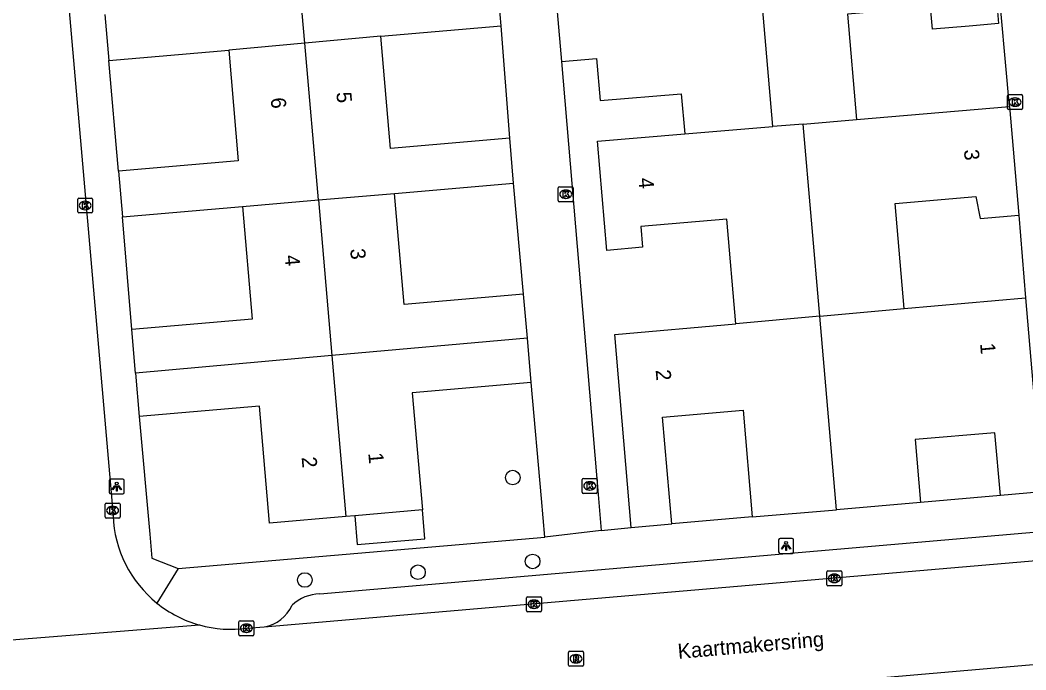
# Model space of a CAD drawing. Extents: x 162990 to 165007, y 383433 to 384336.
# Drawn here: x 164115.8 to 164183.1, y 383839.9 to 383883.4 of the extents above; entities that cross this region are included whole.
import ezdxf

# ---------------------------------------------------------------- set-up
doc = ezdxf.new("R2010")
doc.units = 0
for name, color, linetype in [('IMGEO_Boom', 7, 'Continuous'), ('IMGEO_Kolk', 7, 'Continuous'), ('IMGEO_Lichtpunt', 7, 'Continuous'), ('IMGEO_Openbare_ruimte_label', 7, 'Continuous'), ('IMGEO_Pand', 7, 'Continuous'), ('IMGEO_Pand_nummerreeks', 7, 'Continuous'), ('IMGEO_Rijbaan_lokaal_open', 7, 'Continuous'), ('IMGEO_Rioolput', 7, 'Continuous'), ('IMGEO_Voetpad_open', 7, 'Continuous')]:
    doc.layers.add(name, color=color, linetype=linetype)

msp = doc.modelspace()

# ---------------------------------------------------------------- linework, layer by layer
at = {"layer": 'IMGEO_Boom'}
for centre in [(164148.734, 383852.78), (164150.064, 383847.167), (164142.396, 383846.445), (164134.828, 383845.927)]:
    msp.add_circle(centre, 0.489, dxfattribs=at)
at = {"layer": 'IMGEO_Kolk'}
for p, q in [((164181.829, 383877.466), (164181.829, 383878.318)), ((164181.904, 383878.392), (164182.756, 383878.392)), ((164182.83, 383878.318), (164182.83, 383877.466)), ((164182.34, 383877.612), (164182.315, 383877.612)), ((164182.317, 383878.172), (164182.342, 383878.172)), ((164182.756, 383877.392), (164181.904, 383877.392)), ((164151.856, 383872.227), (164152.708, 383872.227)), ((164151.781, 383871.301), (164151.781, 383872.153)), ((164152.269, 383872.007), (164152.294, 383872.007)), ((164152.782, 383872.153), (164152.782, 383871.301)), ((164119.635, 383870.547), (164119.635, 383871.399)), ((164119.71, 383871.473), (164120.562, 383871.473)), ((164120.123, 383871.253), (164120.148, 383871.253)), ((164120.636, 383871.399), (164120.636, 383870.547)), ((164152.708, 383871.227), (164151.856, 383871.227)), ((164152.292, 383871.447), (164152.267, 383871.447)), ((164120.562, 383870.473), (164119.71, 383870.473)), ((164120.146, 383870.693), (164120.121, 383870.693)), ((164153.458, 383852.717), (164154.31, 383852.717)), ((164153.383, 383851.791), (164153.383, 383852.643)), ((164153.871, 383852.497), (164153.896, 383852.497)), ((164154.384, 383852.643), (164154.384, 383851.791)), ((164154.31, 383851.717), (164153.458, 383851.717)), ((164153.894, 383851.937), (164153.869, 383851.937)), ((164121.469, 383850.145), (164121.469, 383850.997)), ((164121.544, 383851.071), (164122.396, 383851.071)), ((164121.957, 383850.851), (164121.982, 383850.851)), ((164122.47, 383850.997), (164122.47, 383850.145)), ((164122.396, 383850.071), (164121.544, 383850.071)), ((164121.98, 383850.291), (164121.955, 383850.291)), ((164169.744, 383845.612), (164169.744, 383846.464)), ((164169.819, 383846.538), (164170.671, 383846.538)), ((164170.232, 383846.318), (164170.257, 383846.318)), ((164170.745, 383846.464), (164170.745, 383845.612)), ((164170.671, 383845.538), (164169.819, 383845.538)), ((164170.255, 383845.758), (164170.23, 383845.758)), ((164149.656, 383843.881), (164149.656, 383844.733)), ((164149.731, 383844.807), (164150.583, 383844.807)), ((164150.144, 383844.587), (164150.169, 383844.587)), ((164150.657, 383844.733), (164150.657, 383843.881)), ((164150.167, 383844.027), (164150.142, 383844.027)), ((164150.583, 383843.807), (164149.731, 383843.807)), ((164130.421, 383842.274), (164130.421, 383843.126)), ((164130.496, 383843.2), (164131.348, 383843.2)), ((164130.909, 383842.98), (164130.934, 383842.98)), ((164131.422, 383843.126), (164131.422, 383842.274)), ((164131.348, 383842.2), (164130.496, 383842.2)), ((164130.932, 383842.42), (164130.907, 383842.42))]:
    msp.add_line(p, q, dxfattribs=at)
for points in [[(164181.829, 383877.466), (164181.829, 383878.318)], [(164181.904, 383878.392), (164182.756, 383878.392)], [(164182.83, 383878.318), (164182.83, 383877.466)], [(164182.15, 383878.092), (164182.273, 383878.092), (164182.273, 383877.941), (164182.403, 383878.092), (164182.567, 383878.092), (164182.421, 383877.941), (164182.574, 383877.692), (164182.422, 383877.692), (164182.337, 383877.856), (164182.273, 383877.789), (164182.273, 383877.692), (164182.15, 383877.692), (164182.15, 383878.092)], [(164182.756, 383877.392), (164181.904, 383877.392)], [(164151.856, 383872.227), (164152.708, 383872.227)], [(164151.781, 383871.301), (164151.781, 383872.153)], [(164152.102, 383871.927), (164152.225, 383871.927), (164152.225, 383871.776), (164152.355, 383871.927), (164152.519, 383871.927), (164152.373, 383871.776), (164152.526, 383871.527), (164152.374, 383871.527), (164152.289, 383871.691), (164152.225, 383871.624), (164152.225, 383871.527), (164152.102, 383871.527), (164152.102, 383871.927)], [(164152.782, 383872.153), (164152.782, 383871.301)], [(164119.635, 383870.547), (164119.635, 383871.399)], [(164119.71, 383871.473), (164120.562, 383871.473)], [(164119.956, 383871.173), (164120.079, 383871.173), (164120.079, 383871.022), (164120.209, 383871.173), (164120.373, 383871.173), (164120.227, 383871.022), (164120.38, 383870.773), (164120.228, 383870.773), (164120.143, 383870.937), (164120.079, 383870.87), (164120.079, 383870.773), (164119.956, 383870.773), (164119.956, 383871.173)], [(164120.636, 383871.399), (164120.636, 383870.547)], [(164152.708, 383871.227), (164151.856, 383871.227)], [(164120.562, 383870.473), (164119.71, 383870.473)], [(164153.458, 383852.717), (164154.31, 383852.717)], [(164153.383, 383851.791), (164153.383, 383852.643)], [(164153.704, 383852.417), (164153.827, 383852.417), (164153.827, 383852.266), (164153.957, 383852.417), (164154.121, 383852.417), (164153.975, 383852.266), (164154.128, 383852.017), (164153.976, 383852.017), (164153.891, 383852.181), (164153.827, 383852.114), (164153.827, 383852.017), (164153.704, 383852.017), (164153.704, 383852.417)], [(164154.384, 383852.643), (164154.384, 383851.791)], [(164154.31, 383851.717), (164153.458, 383851.717)], [(164121.469, 383850.145), (164121.469, 383850.997)], [(164121.544, 383851.071), (164122.396, 383851.071)], [(164121.79, 383850.771), (164121.913, 383850.771), (164121.913, 383850.62), (164122.043, 383850.771), (164122.207, 383850.771), (164122.061, 383850.62), (164122.214, 383850.371), (164122.062, 383850.371), (164121.977, 383850.535), (164121.913, 383850.468), (164121.913, 383850.371), (164121.79, 383850.371), (164121.79, 383850.771)], [(164122.47, 383850.997), (164122.47, 383850.145)], [(164122.396, 383850.071), (164121.544, 383850.071)], [(164169.744, 383845.612), (164169.744, 383846.464)], [(164169.819, 383846.538), (164170.671, 383846.538)], [(164170.065, 383846.238), (164170.188, 383846.238), (164170.188, 383846.087), (164170.318, 383846.238), (164170.482, 383846.238), (164170.336, 383846.087), (164170.489, 383845.838), (164170.337, 383845.838), (164170.252, 383846.002), (164170.188, 383845.935), (164170.188, 383845.838), (164170.065, 383845.838), (164170.065, 383846.238)], [(164170.745, 383846.464), (164170.745, 383845.612)], [(164170.671, 383845.538), (164169.819, 383845.538)], [(164149.656, 383843.881), (164149.656, 383844.733)], [(164149.731, 383844.807), (164150.583, 383844.807)], [(164150.657, 383844.733), (164150.657, 383843.881)], [(164149.977, 383844.507), (164150.1, 383844.507), (164150.1, 383844.356), (164150.23, 383844.507), (164150.394, 383844.507), (164150.248, 383844.356), (164150.401, 383844.107), (164150.249, 383844.107), (164150.164, 383844.271), (164150.1, 383844.204), (164150.1, 383844.107), (164149.977, 383844.107), (164149.977, 383844.507)], [(164150.583, 383843.807), (164149.731, 383843.807)], [(164130.421, 383842.274), (164130.421, 383843.126)], [(164130.496, 383843.2), (164131.348, 383843.2)], [(164130.742, 383842.9), (164130.865, 383842.9), (164130.865, 383842.749), (164130.995, 383842.9), (164131.159, 383842.9), (164131.013, 383842.749), (164131.166, 383842.5), (164131.014, 383842.5), (164130.929, 383842.664), (164130.865, 383842.597), (164130.865, 383842.5), (164130.742, 383842.5), (164130.742, 383842.9)], [(164131.422, 383843.126), (164131.422, 383842.274)], [(164131.348, 383842.2), (164130.496, 383842.2)]]:
    msp.add_lwpolyline(points, dxfattribs=at)
for centre, start, end in [((164181.906, 383878.316), 91.55205, 178.44795), ((164181.906, 383878.316), 91.55205, 178.44795), ((164182.754, 383878.316), 1.55205, 88.44795), ((164182.754, 383878.316), 1.55205, 88.44795), ((164181.906, 383877.468), 181.55205, 268.44795), ((164181.906, 383877.468), 181.55205, 268.44795), ((164182.754, 383877.468), 271.55205, 358.44795), ((164182.754, 383877.468), 271.55205, 358.44795), ((164151.858, 383872.151), 91.55205, 178.44795), ((164151.858, 383872.151), 91.55205, 178.44795), ((164152.706, 383872.151), 1.55205, 88.44795), ((164152.706, 383872.151), 1.55205, 88.44795), ((164119.712, 383871.397), 91.55205, 178.44795), ((164119.712, 383871.397), 91.55205, 178.44795), ((164120.56, 383871.397), 1.55205, 88.44795), ((164120.56, 383871.397), 1.55205, 88.44795), ((164151.858, 383871.303), 181.55205, 268.44795), ((164151.858, 383871.303), 181.55205, 268.44795), ((164152.706, 383871.303), 271.55205, 358.44795), ((164152.706, 383871.303), 271.55205, 358.44795), ((164119.712, 383870.549), 181.55205, 268.44795), ((164119.712, 383870.549), 181.55205, 268.44795), ((164120.56, 383870.549), 271.55205, 358.44795), ((164120.56, 383870.549), 271.55205, 358.44795), ((164153.46, 383852.641), 91.55205, 178.44795), ((164153.46, 383852.641), 91.55205, 178.44795), ((164154.308, 383852.641), 1.55205, 88.44795), ((164154.308, 383852.641), 1.55205, 88.44795), ((164153.46, 383851.793), 181.55205, 268.44795), ((164153.46, 383851.793), 181.55205, 268.44795), ((164154.308, 383851.793), 271.55205, 358.44795), ((164154.308, 383851.793), 271.55205, 358.44795), ((164121.546, 383850.995), 91.55205, 178.44795), ((164121.546, 383850.995), 91.55205, 178.44795), ((164122.394, 383850.995), 1.55205, 88.44795), ((164122.394, 383850.995), 1.55205, 88.44795), ((164121.546, 383850.147), 181.55205, 268.44795), ((164121.546, 383850.147), 181.55205, 268.44795), ((164122.394, 383850.147), 271.55205, 358.44795), ((164122.394, 383850.147), 271.55205, 358.44795), ((164169.821, 383846.462), 91.55205, 178.44795), ((164169.821, 383846.462), 91.55205, 178.44795), ((164170.669, 383846.462), 1.55205, 88.44795), ((164170.669, 383846.462), 1.55205, 88.44795), ((164169.821, 383845.614), 181.55205, 268.44795), ((164169.821, 383845.614), 181.55205, 268.44795), ((164170.669, 383845.614), 271.55205, 358.44795), ((164170.669, 383845.614), 271.55205, 358.44795), ((164149.733, 383844.731), 91.55205, 178.44795), ((164149.733, 383844.731), 91.55205, 178.44795), ((164150.581, 383844.731), 1.55205, 88.44795), ((164150.581, 383844.731), 1.55205, 88.44795), ((164149.733, 383843.883), 181.55205, 268.44795), ((164149.733, 383843.883), 181.55205, 268.44795), ((164150.581, 383843.883), 271.55205, 358.44795), ((164150.581, 383843.883), 271.55205, 358.44795), ((164130.498, 383843.124), 91.55205, 178.44795), ((164130.498, 383843.124), 91.55205, 178.44795), ((164131.346, 383843.124), 1.55205, 88.44795), ((164131.346, 383843.124), 1.55205, 88.44795), ((164130.498, 383842.276), 181.55205, 268.44795), ((164130.498, 383842.276), 181.55205, 268.44795), ((164131.346, 383842.276), 271.55205, 358.44795), ((164131.346, 383842.276), 271.55205, 358.44795)]:
    msp.add_arc(centre, 0.0765, start, end, dxfattribs=at)
for centre, major_axis, ratio, start_param, end_param in [((164182.316, 383877.892), (-0.387, 0.002), 0.722429, 4.712389, 7.853982), ((164182.341, 383877.892), (-0.39, 0.002), 0.717154, 1.570796, 4.712389), ((164152.268, 383871.727), (-0.387, 0.002), 0.722429, 4.712389, 7.853982), ((164152.293, 383871.727), (-0.39, 0.002), 0.717154, 1.570796, 4.712389), ((164120.122, 383870.973), (-0.387, 0.002), 0.722429, 4.712389, 7.853982), ((164120.147, 383870.973), (-0.39, 0.002), 0.717154, 1.570796, 4.712389), ((164153.87, 383852.217), (-0.387, 0.002), 0.722429, 4.712389, 7.853982), ((164153.895, 383852.217), (-0.39, 0.002), 0.717154, 1.570796, 4.712389), ((164121.956, 383850.571), (-0.387, 0.002), 0.722429, 4.712389, 7.853982), ((164121.981, 383850.571), (-0.39, 0.002), 0.717154, 1.570796, 4.712389), ((164170.231, 383846.038), (-0.387, 0.002), 0.722429, 4.712389, 7.853982), ((164170.256, 383846.038), (-0.39, 0.002), 0.717154, 1.570796, 4.712389), ((164150.143, 383844.307), (-0.387, 0.002), 0.722429, 4.712389, 7.853982), ((164150.168, 383844.307), (-0.39, 0.002), 0.717154, 1.570796, 4.712389), ((164130.908, 383842.7), (-0.387, 0.002), 0.722429, 4.712389, 7.853982), ((164130.933, 383842.7), (-0.39, 0.002), 0.717154, 1.570796, 4.712389)]:
    msp.add_ellipse(centre, major_axis=major_axis, ratio=ratio, start_param=start_param, end_param=end_param, dxfattribs=at)
at = {"layer": 'IMGEO_Lichtpunt'}
for p, q in [((164122.653, 383852.675), (164121.845, 383852.675)), ((164122.653, 383852.675), (164121.845, 383852.675)), ((164121.751, 383852.58), (164121.751, 383851.773)), ((164121.751, 383852.58), (164121.751, 383851.773)), ((164122.747, 383851.773), (164122.747, 383852.58)), ((164122.747, 383851.773), (164122.747, 383852.58)), ((164121.845, 383851.679), (164122.653, 383851.679)), ((164121.845, 383851.679), (164122.653, 383851.679)), ((164167.419, 383848.704), (164166.611, 383848.704)), ((164167.419, 383848.704), (164166.611, 383848.704)), ((164166.517, 383848.609), (164166.517, 383847.802)), ((164166.517, 383848.609), (164166.517, 383847.802)), ((164167.513, 383847.802), (164167.513, 383848.609)), ((164167.513, 383847.802), (164167.513, 383848.609)), ((164166.611, 383847.708), (164167.419, 383847.708)), ((164166.611, 383847.708), (164167.419, 383847.708))]:
    msp.add_line(p, q, dxfattribs=at)
for points in [[(164122.125, 383852.244), (164122.164, 383852.216), (164121.976, 383851.954), (164121.938, 383851.981), (164122.125, 383852.244)], [(164122.227, 383852.196), (164122.274, 383852.196), (164122.274, 383851.874), (164122.227, 383851.874), (164122.227, 383852.196)], [(164122.337, 383852.216), (164122.375, 383852.243), (164122.562, 383851.981), (164122.523, 383851.953), (164122.337, 383852.216)], [(164166.891, 383848.273), (164166.93, 383848.245), (164166.742, 383847.983), (164166.704, 383848.01), (164166.891, 383848.273)], [(164166.993, 383848.225), (164167.04, 383848.225), (164167.04, 383847.903), (164166.993, 383847.903), (164166.993, 383848.225)], [(164167.103, 383848.245), (164167.141, 383848.272), (164167.328, 383848.01), (164167.289, 383847.982), (164167.103, 383848.245)]]:
    msp.add_lwpolyline(points, dxfattribs=at)
for centre in [(164122.25, 383852.378), (164167.016, 383848.407)]:
    msp.add_circle(centre, 0.0994, dxfattribs=at)
for centre, start, end in [((164121.845, 383852.58), 90, 180), ((164121.845, 383852.58), 90, 180), ((164122.653, 383852.58), 0, 90), ((164122.653, 383852.58), 0, 90), ((164121.845, 383851.773), 180, 270), ((164121.845, 383851.773), 180, 270), ((164122.653, 383851.773), 270, 0), ((164122.653, 383851.773), 270, 360), ((164166.611, 383848.609), 90, 180), ((164166.611, 383848.609), 90, 180), ((164167.419, 383848.609), 0, 90), ((164167.419, 383848.609), 0, 90), ((164166.611, 383847.802), 180, 270), ((164166.611, 383847.802), 180, 270), ((164167.419, 383847.802), 270, 0), ((164167.419, 383847.802), 270, 360)]:
    msp.add_arc(centre, 0.0946, start, end, dxfattribs=at)
at = {"layer": 'IMGEO_Pand'}
for points in [[(164134.82, 383881.83), (164133.901, 383892.386)], [(164170.678, 383889.445), (164178.66, 383890.128), (164178.972, 383886.479), (164180.935, 383886.647), (164181.235, 383883.14), (164179.272, 383882.972), (164176.812, 383882.762), (164176.685, 383884.243), (164171.126, 383883.768), (164171.73, 383876.716)], [(164166.132, 383876.253), (164165.045, 383888.962)], [(164151.374, 383887.792), (164151.989, 383880.599)], [(164147.957, 383882.992), (164147.693, 383886.054)], [(164121.454, 383883.752), (164121.719, 383880.671)], [(164139.902, 383882.297), (164147.957, 383882.992)], [(164139.902, 383882.297), (164134.82, 383881.83)], [(164148.537, 383875.473), (164140.55, 383874.784), (164139.902, 383882.297)], [(164134.82, 383881.83), (164129.738, 383881.363)], [(164135.732, 383871.349), (164134.82, 383881.83)], [(164121.719, 383880.671), (164129.738, 383881.363)], [(164129.738, 383881.363), (164130.376, 383873.968), (164122.37, 383873.277)], [(164151.989, 383880.599), (164154.334, 383880.799), (164154.575, 383877.985), (164160.005, 383878.451), (164160.235, 383875.766)], [(164171.73, 383876.716), (164181.954, 383877.591)], [(164181.954, 383877.591), (164182.576, 383870.326)], [(164160.235, 383875.766), (164166.132, 383876.253)], [(164168.156, 383876.421), (164166.132, 383876.253)], [(164168.156, 383876.421), (164171.73, 383876.716)], [(164169.266, 383863.57), (164168.156, 383876.421)], [(164163.652, 383863.048), (164163.053, 383870.05), (164157.3, 383869.558), (164157.418, 383868.178), (164155.024, 383867.973), (164154.4, 383875.267), (164160.235, 383875.766)], [(164148.795, 383872.473), (164148.537, 383875.473)], [(164122.37, 383873.277), (164122.633, 383870.223)], [(164140.832, 383871.786), (164148.795, 383872.473)], [(164135.732, 383871.349), (164140.832, 383871.786)], [(164149.458, 383865.044), (164141.473, 383864.355), (164140.832, 383871.786)], [(164174.923, 383864.095), (164174.323, 383871.11), (164179.703, 383871.57), (164179.993, 383870.105), (164182.576, 383870.326)], [(164122.633, 383870.223), (164130.659, 383870.915)], [(164130.659, 383870.915), (164131.31, 383863.367), (164123.25, 383862.671)], [(164130.659, 383870.915), (164135.732, 383871.349)], [(164135.732, 383871.349), (164136.639, 383860.93)], [(164149.713, 383862.09), (164149.458, 383865.044)], [(164174.923, 383864.095), (164183.023, 383864.788)], [(164183.023, 383864.788), (164183.936, 383854.118), (164184.133, 383851.812), (164181.349, 383851.573)], [(164169.266, 383863.57), (164174.923, 383864.095)], [(164169.266, 383863.57), (164163.652, 383863.048)], [(164170.385, 383850.622), (164169.266, 383863.57)], [(164156.662, 383849.44), (164155.557, 383862.355), (164163.652, 383863.048)], [(164123.5, 383859.765), (164123.25, 383862.671)], [(164149.713, 383862.09), (164136.639, 383860.93)], [(164149.968, 383859.134), (164149.713, 383862.09)], [(164136.639, 383860.93), (164123.5, 383859.765)], [(164136.639, 383860.93), (164137.575, 383850.169)], [(164123.5, 383859.765), (164123.751, 383856.859)], [(164149.968, 383859.134), (164142.015, 383858.448), (164142.691, 383850.611)], [(164137.575, 383850.169), (164132.461, 383849.728), (164131.786, 383857.552), (164123.751, 383856.859)], [(164159.367, 383849.672), (164158.755, 383856.822), (164164.147, 383857.283), (164164.758, 383850.14)], [(164181.349, 383851.573), (164180.989, 383855.775), (164175.652, 383855.319), (164176.012, 383851.103)], [(164176.012, 383851.103), (164170.385, 383850.622)], [(164138.172, 383850.221), (164137.575, 383850.169)], [(164138.172, 383850.221), (164138.339, 383848.293), (164142.858, 383848.684), (164142.691, 383850.611)], [(164142.691, 383850.611), (164138.172, 383850.221)], [(164164.758, 383850.14), (164170.385, 383850.622)], [(164156.662, 383849.44), (164159.367, 383849.672)]]:
    msp.add_lwpolyline(points, dxfattribs=at)
at = {"layer": 'IMGEO_Rijbaan_lokaal_open'}
for points in [[(164116.584, 383912.426), (164122.002, 383850.22)], [(164132.109, 383842.801), (164184.534, 383847.301), (164200.186, 383848.644)], [(164110.738, 383841.556), (164127.779, 383842.916)], [(164130.978, 383842.704), (164132.109, 383842.801)], [(164200.814, 383841.74), (164168.088, 383838.921)]]:
    msp.add_lwpolyline(points, dxfattribs=at)
for centre, radius, start, end in [((164129.894, 383850.525), 7.898, 182.21563, 231.04789), ((164129.907, 383850.553), 7.928, 231.10003, 254.42687), ((164129.89, 383850.529), 7.9, 254.50184, 277.91518)]:
    msp.add_arc(centre, radius, start, end, dxfattribs=at)
at = {"layer": 'IMGEO_Rioolput'}
for p, q in [((164152.467, 383840.233), (164152.467, 383841.085)), ((164152.542, 383841.159), (164153.394, 383841.159)), ((164152.955, 383840.939), (164152.98, 383840.939)), ((164153.468, 383841.085), (164153.468, 383840.233)), ((164153.394, 383840.159), (164152.542, 383840.159)), ((164152.978, 383840.379), (164152.953, 383840.379))]:
    msp.add_line(p, q, dxfattribs=at)
for points in [[(164152.467, 383840.233), (164152.467, 383841.085)], [(164152.542, 383841.159), (164153.394, 383841.159)], [(164153.056, 383840.857), (164152.804, 383840.859), (164152.804, 383840.459)], [(164152.804, 383840.459), (164152.928, 383840.459), (164152.928, 383840.621), (164152.939, 383840.621)], [(164152.982, 383840.778), (164152.928, 383840.778), (164152.928, 383840.697)], [(164152.928, 383840.697), (164152.98, 383840.697)], [(164152.986, 383840.592), (164153.057, 383840.459), (164153.197, 383840.459), (164153.132, 383840.585)], [(164153.468, 383841.085), (164153.468, 383840.233)], [(164153.394, 383840.159), (164152.542, 383840.159)]]:
    msp.add_lwpolyline(points, dxfattribs=at)
for centre, radius, start, end in [((164152.544, 383841.083), 0.0765, 91.55205, 178.44795), ((164152.544, 383841.083), 0.0765, 91.55205, 178.44795), ((164152.938, 383840.568), 0.0533, 26.02933, 88.69889), ((164152.964, 383840.886), 0.19, 274.7715, 282.96867), ((164152.988, 383840.682), 0.0964, 77.00612, 93.18647), ((164153.002, 383840.739), 0.0378, 276.66336, 79.67722), ((164153.055, 383840.747), 0.109, 350.36119, 89.41601), ((164153.053, 383840.747), 0.112, 277.58423, 350.98172), ((164153.037, 383840.532), 0.108, 29.51342, 73.79051), ((164153.392, 383841.083), 0.0765, 1.55205, 88.44795), ((164153.392, 383841.083), 0.0765, 1.55205, 88.44795), ((164152.544, 383840.235), 0.0765, 181.55205, 268.44795), ((164152.544, 383840.235), 0.0765, 181.55205, 268.44795), ((164153.392, 383840.235), 0.0765, 271.55205, 358.44795), ((164153.392, 383840.235), 0.0765, 271.55205, 358.44795)]:
    msp.add_arc(centre, radius, start, end, dxfattribs=at)
for centre, major_axis, ratio, start_param, end_param in [((164152.954, 383840.659), (-0.387, 0.002), 0.722429, 4.712389, 7.853982), ((164152.979, 383840.659), (-0.39, 0.002), 0.717154, 1.570796, 4.712389)]:
    msp.add_ellipse(centre, major_axis=major_axis, ratio=ratio, start_param=start_param, end_param=end_param, dxfattribs=at)
at = {"layer": 'IMGEO_Voetpad_open'}
for points in [[(164181.954, 383877.591), (164180.315, 383895.895), (164179.056, 383911.836)], [(164148.537, 383875.473), (164147.957, 383882.992)], [(164122.37, 383873.277), (164121.719, 383880.671)], [(164151.989, 383880.599), (164154.454, 383851.639), (164154.659, 383849.231)], [(164149.458, 383865.044), (164148.795, 383872.473)], [(164123.25, 383862.671), (164122.633, 383870.223)], [(164182.576, 383870.326), (164183.023, 383864.788)], [(164150.877, 383848.789), (164150.649, 383851.383), (164149.968, 383859.134)], [(164123.751, 383856.859), (164124.453, 383848.999), (164124.596, 383847.392), (164126.359, 383846.7)], [(164135.825, 383845.001), (164243.692, 383854.328)], [(164181.349, 383851.573), (164176.012, 383851.103)], [(164164.758, 383850.14), (164159.367, 383849.672)], [(164154.659, 383849.231), (164156.662, 383849.44)], [(164126.359, 383846.7), (164137.594, 383847.655), (164150.877, 383848.789)], [(164154.659, 383849.231), (164150.877, 383848.789)], [(164126.359, 383846.7), (164124.929, 383844.383)]]:
    msp.add_lwpolyline(points, dxfattribs=at)
for centre, radius, start, end in [((164135.893, 383842.207), 2.794, 91.39023, 133.42291), ((164131.709, 383845.246), 2.478, 279.28639, 335.96367)]:
    msp.add_arc(centre, radius, start, end, dxfattribs=at)

# ---------------------------------------------------------------- texts
at = {"layer": 'IMGEO_Openbare_ruimte_label'}
msp.add_text('Kaartmakersring', height=1, rotation=4.93499, dxfattribs=at).set_placement((164159.812, 383840.651))
at = {"layer": 'IMGEO_Pand_nummerreeks'}
for s, rotation, p in [('5', 274.92959, (164136.935, 383878.533)), ('6', 274.93096, (164132.544, 383878.157)), ('3', 274.8935, (164178.91, 383874.693)), ('4', 274.88974, (164157.14, 383872.799)), ('4', 274.92945, (164133.472, 383867.632)), ('3', 274.93014, (164137.861, 383868.063)), ('1', 274.88712, (164179.991, 383861.741)), ('2', 274.89028, (164158.291, 383859.964)), ('2', 274.93087, (164134.611, 383854.133)), ('1', 274.92723, (164139.071, 383854.408))]:
    msp.add_text(s, height=1, rotation=rotation, dxfattribs=at).set_placement(p)

doc.saveas('drawing.dxf')
